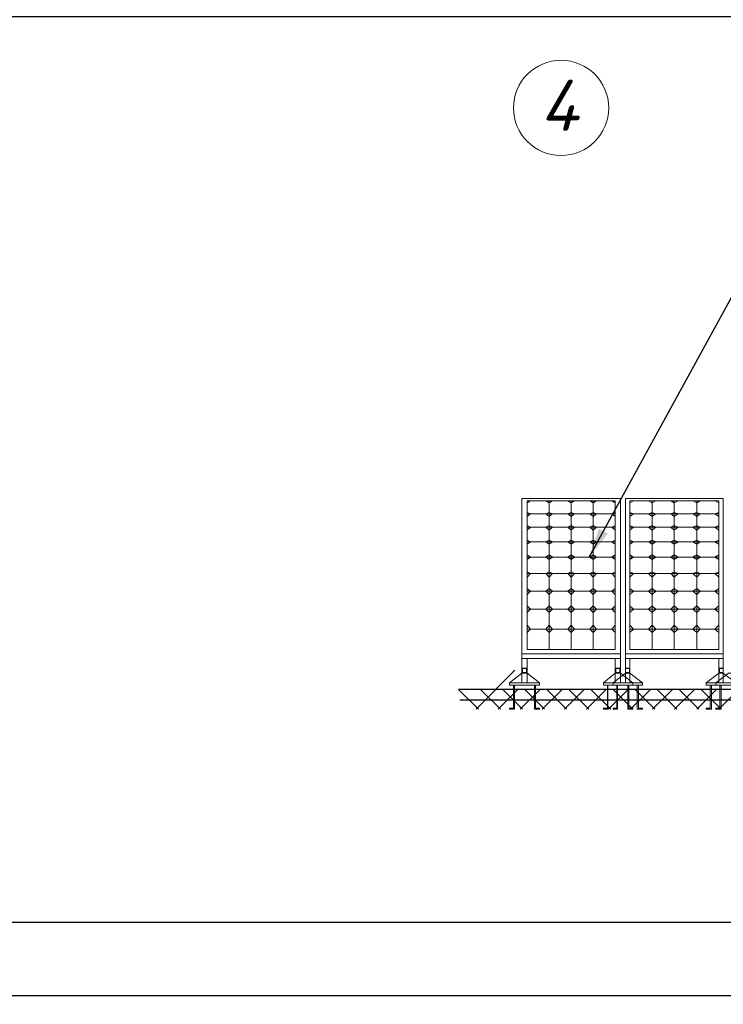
# Model space of a CAD drawing. Header units: millimetres. Extents: x 1114507 to 93926427, y 174473 to 817039.
# Tile 396 of 483: x 2022681 to 2027482, y 755713 to 762434. Entities that reach past the tile are written whole.
import ezdxf

# ---------------------------------------------------------------- set-up
doc = ezdxf.new("R2010")
doc.units = ezdxf.units.MM
for name, color, linetype in [('(002) Рамка', 7, 'Continuous'), ('PDF10_Geometry', 7, 'Continuous'), ('PDF10_Solid Fills', 7, 'Continuous'), ('RAZMERNAR', 152, 'Continuous')]:
    doc.layers.add(name, color=color, linetype=linetype)
doc.layers.add('PLAN', color=250, linetype='Continuous', lineweight=25)
doc.styles.get("Standard").update_dxf_attribs({"font": 'isocpeui.ttf'})
doc.styles.add('WMF-Times New Roman0', font='times.ttf')
doc.dimstyles.new('ISO-25$0', dxfattribs={"dimtxt": 300, "dimasz": 200, "dimexe": 100, "dimexo": 300, "dimgap": 50, "dimtad": 1, "dimdec": 0, "dimtxsty": 'Standard', "dimblk": 'OBLIQUE', "dimcen": 250, "dimadec": 0, "dimazin": 0, "dimtfac": 1, "dimtdec": 0, "dimtmove": 0, "dimatfit": 3, "dimldrblk": 'OBLIQUE', "dimfxl": 0, "dimarcsym": 0})

# ---------------------------------------------------------------- blocks, each defined once
blk = doc.blocks.new('dhyjfyuk')
at = {"style": 'WMF-Times New Roman0'}
for s, insert, char_height, width, attachment_point in [('\\pi924.63548;{\\fISOCPEUR|b0|i1|c0|p34;Samarqand viloyati Toyloq tumani "\\fISOCPEUR|b0|i1|c204|p34;Хо\\fISOCPEUR|b0|i1|c0|p34;n\\fISOCPEUR|b0|i1|c204|p34;с\\fISOCPEUR|b0|i1|c0|p34;h\\fISOCPEUR|b0|i1|c204|p34;о\\fISOCPEUR|b0|i1|c0|p34;rb\\fISOCPEUR|b0|i1|c204|p34;о\\fISOCPEUR|b0|i1|c0|p34;g\'" \\fISOCPEUR|b0|i1|c204|p34;М\\fISOCPEUR|b0|i1|c0|p34;FY dagi 11-son \\P\\pi16770.62033;maktabni rekonstruksiya qilish. \\P\\pi11200.3173;(360 o\'quvchi o\'rinli qo\'shimcha bino qurish).}', (4415422, -1193420), 1400, 60812.6, 4), ('\\pi12888.864;{\\fTimes New Roman|b1|i0|c204|p18;\\C0;MCHJ\\P\\pi2815.884;\\C1;"PARVIZ  PROEKT  SERVIS"\\C0;\\P\\pi9383.364;Samarqand sh.\\C256; }', (4448452, -1205594), 1200, 29788.7, 1)]:
    blk.add_mtext(s, dxfattribs=dict(at, insert=insert, char_height=char_height, width=width, attachment_point=attachment_point))
blk = doc.blocks.new('_Oblique')
at = {"color": 0, "linetype": 'ByBlock', "lineweight": -2}
blk.add_line((-0.5, -0.5), (0.5, 0.5), dxfattribs=at)
blk = doc.blocks.new('*D1502')
at = {"layer": 'Defpoints', "color": 0, "lineweight": 35, "ltscale": 100, "transparency": 16777216}
for p in [(2012375.4, 766719.1), (2039375.4, 766719.1), (2039375.4, 762457.1)]:
    blk.add_point(p, dxfattribs=at)
at = {"layer": 'RAZMERNAR', "color": 0, "lineweight": -2, "ltscale": 100, "transparency": 16777216}
for p, q in [((2012375.4, 766319.1), (2012375.4, 762157.1)), ((2039375.4, 766319.1), (2039375.4, 762157.1)), ((2012225.4, 762457.1), (2039525.4, 762457.1))]:
    blk.add_line(p, q, dxfattribs=at)
at = {"layer": 'RAZMERNAR', "color": 0, "lineweight": -2, "ltscale": 100, "transparency": 16777216, "xscale": 250, "yscale": 250, "zscale": 250, "rotation": 180}
blk.add_blockref('_Oblique', (2012375.4, 762457.1), dxfattribs=at)
at = {"layer": 'RAZMERNAR', "color": 0, "lineweight": -2, "ltscale": 100, "transparency": 16777216, "xscale": 250, "yscale": 250, "zscale": 250}
blk.add_blockref('_Oblique', (2039375.4, 762457.1), dxfattribs=at)
at = {"layer": 'RAZMERNAR', "color": 0, "lineweight": 0, "ltscale": 100, "transparency": 16777216, "insert": (2025875.4, 762703.7), "char_height": 250, "attachment_point": 5}
blk.add_mtext('27000', dxfattribs=at)

msp = doc.modelspace()

# ---------------------------------------------------------------- linework, layer by layer
at = {"color": 5, "elevation": 0}
msp.add_lwpolyline([(2004714.2, 785471.7), (2057572.2, 785471.7), (2057572.2, 755771.7), (2004714.2, 755771.7)], close=True, dxfattribs=at)
at = {"color": 5, "lineweight": 30, "elevation": 0}
msp.add_lwpolyline([(2006714.2, 784971.7), (2057072.2, 784971.7), (2057072.2, 756271.7), (2006714.2, 756271.7)], close=True, dxfattribs=at)
at = {"layer": 'Defpoints', "color": 3, "linetype": 'ByBlock', "elevation": 0}
msp.add_lwpolyline([(2004714.2, 785471.7), (2046714.2, 785471.7), (2046714.2, 755771.7), (2004714.2, 755771.7)], close=True, dxfattribs=at)
at = {"layer": 'PDF10_Geometry', "lineweight": 25}
msp.add_lwpolyline([(2026567.7, 758764.9), (2027764.2, 760949.4), (2030114.7, 760949.4)], dxfattribs=at)
at = {"layer": 'PDF10_Geometry', "lineweight": 13}
for points in [[(2026108.5, 758074), (2026108.5, 759166.3)], [(2026745.3, 758074), (2026745.3, 757908.1), (2026780, 757908.1), (2026780, 758074), (2026780, 759166.3), (2026108.5, 759166.3), (2026108.5, 758104.9), (2026780, 758104.9), (2026780, 759166.3)], [(2026143.2, 759062.1), (2026143.2, 759150.9), (2026293.7, 759150.9), (2026293.7, 759062.1), (2026293.7, 758969.5), (2026143.2, 758969.5), (2026444.2, 758969.5)], [(2026293.7, 759150.9), (2026293.7, 759062.1), (2026143.2, 759062.1), (2026444.2, 759062.1)], [(2026143.2, 759150.9), (2026444.2, 759150.9)], [(2026143.2, 759135.4), (2026166.4, 759150.9)], [(2026270.6, 759150.9), (2026293.7, 759135.4), (2026316.9, 759150.9)], [(2026467.4, 759150.9), (2026444.2, 759135.4), (2026421.1, 759150.9)], [(2026617.9, 759150.9), (2026594.8, 759135.4), (2026571.6, 759150.9)], [(2026722.1, 759150.9), (2026745.3, 759135.4)], [(2026845.6, 758074), (2026845.6, 757908.1), (2026814.8, 757908.1), (2026814.8, 758074), (2026814.8, 759166.3), (2027482.5, 759166.3), (2027482.5, 758074), (2027482.5, 757908.1), (2027451.6, 757908.1), (2027451.6, 758074)], [(2027482.5, 759166.3), (2027482.5, 758104.9), (2026814.8, 758104.9), (2026814.8, 759166.3)], [(2026845.6, 759062.1), (2026845.6, 759150.9), (2026996.2, 759150.9), (2026996.2, 759062.1), (2026996.2, 758969.5), (2026845.6, 758969.5), (2027146.7, 758969.5)], [(2026996.2, 759150.9), (2026996.2, 759062.1), (2026845.6, 759062.1), (2027146.7, 759062.1)], [(2026845.6, 759150.9), (2027146.7, 759150.9)], [(2026845.6, 759135.4), (2026868.8, 759150.9)], [(2026973, 759150.9), (2026996.2, 759135.4), (2027023.2, 759150.9)], [(2027173.7, 759150.9), (2027146.7, 759135.4), (2027123.5, 759150.9)], [(2027324.2, 759150.9), (2027301.1, 759135.4), (2027274.1, 759150.9)], [(2027424.6, 759150.9), (2027451.6, 759135.4)], [(2026143.2, 759042.8), (2026166.4, 759062.1), (2026143.2, 759069.8)], [(2026143.2, 758969.5), (2026143.2, 759062.1), (2026293.7, 759062.1), (2026293.7, 758969.5), (2026293.7, 758869.1), (2026143.2, 758869.1), (2026444.2, 758869.1)], [(2026745.3, 759069.8), (2026722.1, 759062.1), (2026745.3, 759042.8)], [(2026845.6, 759042.8), (2026868.8, 759062.1), (2026845.6, 759069.8)], [(2026845.6, 758969.5), (2026845.6, 759062.1), (2026996.2, 759062.1), (2026996.2, 758969.5), (2026996.2, 758869.1), (2026845.6, 758869.1), (2027146.7, 758869.1)], [(2027451.6, 759069.8), (2027424.6, 759062.1), (2027451.6, 759042.8)], [(2026143.2, 758950.2), (2026166.4, 758969.5), (2026143.2, 758981)], [(2026745.3, 758981), (2026722.1, 758969.5), (2026745.3, 758950.2)], [(2026845.6, 758950.2), (2026868.8, 758969.5), (2026845.6, 758981)], [(2027451.6, 758981), (2027424.6, 758969.5), (2027451.6, 758950.2)], [(2026143.2, 758869.1), (2026143.2, 758969.5), (2026293.7, 758969.5), (2026293.7, 758869.1), (2026293.7, 758764.9), (2026143.2, 758764.9), (2026444.2, 758764.9)], [(2026845.6, 758869.1), (2026845.6, 758969.5), (2026996.2, 758969.5), (2026996.2, 758869.1), (2026996.2, 758764.9), (2026845.6, 758764.9), (2027146.7, 758764.9)], [(2026143.2, 758853.7), (2026166.4, 758869.1), (2026143.2, 758880.7)], [(2026143.2, 758764.9), (2026143.2, 758869.1), (2026293.7, 758869.1), (2026293.7, 758764.9), (2026293.7, 758653), (2026143.2, 758653), (2026444.2, 758653)], [(2026745.3, 758880.7), (2026722.1, 758869.1), (2026745.3, 758853.7)], [(2026845.6, 758853.7), (2026868.8, 758869.1), (2026845.6, 758880.7)], [(2026845.6, 758764.9), (2026845.6, 758869.1), (2026996.2, 758869.1), (2026996.2, 758764.9), (2026996.2, 758653), (2026845.6, 758653), (2027146.7, 758653)], [(2027451.6, 758880.7), (2027424.6, 758869.1), (2027451.6, 758853.7)], [(2026143.2, 758749.5), (2026166.4, 758764.9), (2026143.2, 758780.3)], [(2026745.3, 758780.3), (2026722.1, 758764.9), (2026745.3, 758749.5)], [(2026845.6, 758749.5), (2026868.8, 758764.9), (2026845.6, 758780.3)], [(2027451.6, 758780.3), (2027424.6, 758764.9), (2027451.6, 758749.5)], [(2026143.2, 758653), (2026143.2, 758764.9), (2026293.7, 758764.9), (2026293.7, 758653), (2026293.7, 758533.3), (2026143.2, 758533.3), (2026444.2, 758533.3)], [(2026845.6, 758653), (2026845.6, 758764.9), (2026996.2, 758764.9), (2026996.2, 758653), (2026996.2, 758533.3), (2026845.6, 758533.3), (2027146.7, 758533.3)], [(2026143.2, 758629.8), (2026166.4, 758653), (2026143.2, 758664.5)], [(2026143.2, 758533.3), (2026143.2, 758653), (2026293.7, 758653), (2026293.7, 758533.3), (2026293.7, 758409.8), (2026143.2, 758409.8), (2026444.2, 758409.8)], [(2026745.3, 758664.5), (2026722.1, 758653), (2026745.3, 758629.8)], [(2026845.6, 758629.8), (2026868.8, 758653), (2026845.6, 758664.5)], [(2026845.6, 758533.3), (2026845.6, 758653), (2026996.2, 758653), (2026996.2, 758533.3), (2026996.2, 758409.8), (2026845.6, 758409.8), (2027146.7, 758409.8)], [(2027451.6, 758664.5), (2027424.6, 758653), (2027451.6, 758629.8)], [(2026143.2, 758510.2), (2026166.4, 758533.3), (2026143.2, 758552.6)], [(2026143.2, 758409.8), (2026143.2, 758533.3), (2026293.7, 758533.3), (2026293.7, 758409.8), (2026293.7, 758274.7), (2026143.2, 758274.7), (2026444.2, 758274.7)], [(2026745.3, 758552.6), (2026722.1, 758533.3), (2026745.3, 758510.2)], [(2026845.6, 758510.2), (2026868.8, 758533.3), (2026845.6, 758552.6)], [(2026845.6, 758409.8), (2026845.6, 758533.3), (2026996.2, 758533.3), (2026996.2, 758409.8), (2026996.2, 758274.7), (2026845.6, 758274.7), (2027146.7, 758274.7)], [(2027451.6, 758552.6), (2027424.6, 758533.3), (2027451.6, 758510.2)], [(2026143.2, 758386.7), (2026166.4, 758409.8), (2026143.2, 758433)], [(2026745.3, 758433), (2026722.1, 758409.8), (2026745.3, 758386.7)], [(2026845.6, 758386.7), (2026868.8, 758409.8), (2026845.6, 758433)], [(2027451.6, 758433), (2027424.6, 758409.8), (2027451.6, 758386.7)], [(2026143.2, 758274.7), (2026143.2, 758409.8), (2026293.7, 758409.8), (2026293.7, 758274.7), (2026293.7, 758135.8), (2026143.2, 758135.8), (2026143.2, 758274.7), (2026293.7, 758274.7), (2026293.7, 758135.8)], [(2026845.6, 758274.7), (2026845.6, 758409.8), (2026996.2, 758409.8), (2026996.2, 758274.7), (2026996.2, 758135.8), (2026845.6, 758135.8), (2026845.6, 758274.7), (2026996.2, 758274.7), (2026996.2, 758135.8)], [(2026143.2, 758251.6), (2026166.4, 758274.7), (2026143.2, 758301.7)], [(2026745.3, 758301.7), (2026722.1, 758274.7), (2026745.3, 758251.6)], [(2026845.6, 758251.6), (2026868.8, 758274.7), (2026845.6, 758301.7)], [(2027451.6, 758301.7), (2027424.6, 758274.7), (2027451.6, 758251.6)], [(2026143.2, 758074), (2026143.2, 757908.1), (2026108.5, 757908.1), (2026108.5, 758074)], [(2025926, 757858.7), (2026061.1, 757993.7)], [(2026228.1, 757908.1), (2026143.2, 757973.7), (2026108.5, 757973.7), (2026023.5, 757908.1)], [(2026108.5, 757973.7), (2026108.5, 758008.4), (2026143.2, 758008.4), (2026143.2, 757973.7)], [(2026664.2, 757908.1), (2026745.3, 757973.7), (2026780, 757973.7), (2026864.9, 757908.1)], [(2026930.5, 757908.1), (2026845.6, 757973.7), (2026814.8, 757973.7), (2026729.9, 757908.1)], [(2026780, 757973.7), (2026780, 758008.4), (2026745.3, 758008.4), (2026745.3, 757973.7)], [(2026814.8, 757973.7), (2026814.8, 758008.4), (2026845.6, 758008.4), (2026845.6, 757973.7)], [(2027366.7, 757908.1), (2027451.6, 757973.7), (2027482.5, 757973.7), (2027567.4, 757908.1)], [(2027633, 757908.1), (2027551.9, 757973.7), (2027517.2, 757973.7), (2027432.3, 757908.1)], [(2027482.5, 757973.7), (2027482.5, 758008.4), (2027451.6, 758008.4), (2027451.6, 757973.7)], [(2025811.3, 757726.7), (2025676.2, 757861.7)], [(2025795.8, 757726.7), (2025930.9, 757861.7)], [(2025961.8, 757726.7), (2025826.7, 757861.7)], [(2025946.4, 757726.7), (2026081.4, 757861.7)], [(2026112.3, 757726.7), (2025977.2, 757861.7)], [(2026058.3, 757892.6), (2026058.3, 757726.7), (2026023.5, 757726.7), (2026023.5, 757734.4), (2026050.6, 757734.4), (2026050.6, 757892.6)], [(2026096.9, 757726.7), (2026232, 757861.7)], [(2026262.8, 757726.7), (2026127.8, 757861.7)], [(2026193.4, 757892.6), (2026193.4, 757726.7), (2026228.1, 757726.7), (2026228.1, 757734.4), (2026201.1, 757734.4), (2026201.1, 757892.6)], [(2026247.4, 757726.7), (2026382.5, 757861.7)], [(2026413.4, 757726.7), (2026278.3, 757861.7)], [(2026397.9, 757726.7), (2026533, 757861.7)], [(2026563.9, 757726.7), (2026428.8, 757861.7)], [(2026548.5, 757726.7), (2026683.5, 757861.7)], [(2026714.4, 757726.7), (2026579.3, 757861.7)], [(2026695.1, 757892.6), (2026695.1, 757726.7), (2026664.2, 757726.7), (2026664.2, 757734.4), (2026691.3, 757734.4), (2026691.3, 757892.6)], [(2026699, 757726.7), (2026834.1, 757861.7)], [(2026760.7, 757892.6), (2026760.7, 757726.7), (2026729.9, 757726.7), (2026729.9, 757734.4), (2026756.9, 757734.4), (2026756.9, 757892.6)], [(2026864.9, 757726.7), (2026729.9, 757861.7)], [(2026830.2, 757892.6), (2026830.2, 757726.7), (2026864.9, 757726.7), (2026864.9, 757734.4), (2026837.9, 757734.4), (2026837.9, 757892.6)], [(2026849.5, 757726.7), (2026984.6, 757861.7)], [(2027015.5, 757726.7), (2026880.4, 757861.7)], [(2026895.8, 757892.6), (2026895.8, 757726.7), (2026930.5, 757726.7), (2026930.5, 757734.4), (2026903.5, 757734.4), (2026903.5, 757892.6)], [(2027000, 757726.7), (2027135.1, 757861.7)], [(2027166, 757726.7), (2027030.9, 757861.7)], [(2027150.5, 757726.7), (2027285.6, 757861.7)], [(2027316.5, 757726.7), (2027181.4, 757861.7)], [(2027301.1, 757726.7), (2027436.2, 757861.7)], [(2027467, 757726.7), (2027331.9, 757861.7)], [(2027401.4, 757892.6), (2027401.4, 757726.7), (2027366.7, 757726.7), (2027366.7, 757734.4), (2027393.7, 757734.4), (2027393.7, 757892.6)], [(2027467, 757892.6), (2027467, 757726.7), (2027432.3, 757726.7), (2027432.3, 757734.4), (2027459.3, 757734.4), (2027459.3, 757892.6)], [(2027451.6, 757726.7), (2027586.7, 757861.7)]]:
    msp.add_lwpolyline(points, dxfattribs=at)
for points in [[(2026143.2, 759150.9), (2026745.3, 759150.9), (2026745.3, 758135.8), (2026143.2, 758135.8)], [(2026293.7, 759062.1), (2026444.2, 759062.1), (2026444.2, 759150.9), (2026293.7, 759150.9)], [(2026444.2, 759062.1), (2026594.8, 759062.1), (2026594.8, 759150.9), (2026444.2, 759150.9)], [(2026594.8, 759062.1), (2026745.3, 759062.1), (2026745.3, 759150.9), (2026594.8, 759150.9)], [(2026845.6, 759150.9), (2027451.6, 759150.9), (2027451.6, 758135.8), (2026845.6, 758135.8)], [(2026996.2, 759062.1), (2027146.7, 759062.1), (2027146.7, 759150.9), (2026996.2, 759150.9)], [(2027146.7, 759062.1), (2027301.1, 759062.1), (2027301.1, 759150.9), (2027146.7, 759150.9)], [(2027301.1, 759062.1), (2027451.6, 759062.1), (2027451.6, 759150.9), (2027301.1, 759150.9)], [(2026293.7, 759042.8), (2026316.9, 759062.1), (2026293.7, 759069.8), (2026270.6, 759062.1)], [(2026293.7, 758969.5), (2026444.2, 758969.5), (2026444.2, 759062.1), (2026293.7, 759062.1)], [(2026444.2, 759042.8), (2026467.4, 759062.1), (2026444.2, 759069.8), (2026421.1, 759062.1)], [(2026444.2, 758969.5), (2026594.8, 758969.5), (2026594.8, 759062.1), (2026444.2, 759062.1)], [(2026594.8, 759042.8), (2026617.9, 759062.1), (2026594.8, 759069.8), (2026571.6, 759062.1)], [(2026594.8, 758969.5), (2026745.3, 758969.5), (2026745.3, 759062.1), (2026594.8, 759062.1)], [(2026996.2, 759042.8), (2027023.2, 759062.1), (2026996.2, 759069.8), (2026973, 759062.1)], [(2026996.2, 758969.5), (2027146.7, 758969.5), (2027146.7, 759062.1), (2026996.2, 759062.1)], [(2027146.7, 759042.8), (2027173.7, 759062.1), (2027146.7, 759069.8), (2027123.5, 759062.1)], [(2027146.7, 758969.5), (2027301.1, 758969.5), (2027301.1, 759062.1), (2027146.7, 759062.1)], [(2027301.1, 759042.8), (2027324.2, 759062.1), (2027301.1, 759069.8), (2027274.1, 759062.1)], [(2027301.1, 758969.5), (2027451.6, 758969.5), (2027451.6, 759062.1), (2027301.1, 759062.1)], [(2026293.7, 758950.2), (2026316.9, 758969.5), (2026293.7, 758981), (2026270.6, 758969.5)], [(2026444.2, 758950.2), (2026467.4, 758969.5), (2026444.2, 758981), (2026421.1, 758969.5)], [(2026594.8, 758950.2), (2026617.9, 758969.5), (2026594.8, 758981), (2026571.6, 758969.5)], [(2026996.2, 758950.2), (2027023.2, 758969.5), (2026996.2, 758981), (2026973, 758969.5)], [(2027146.7, 758950.2), (2027173.7, 758969.5), (2027146.7, 758981), (2027123.5, 758969.5)], [(2027301.1, 758950.2), (2027324.2, 758969.5), (2027301.1, 758981), (2027274.1, 758969.5)], [(2026293.7, 758869.1), (2026444.2, 758869.1), (2026444.2, 758969.5), (2026293.7, 758969.5)], [(2026444.2, 758869.1), (2026594.8, 758869.1), (2026594.8, 758969.5), (2026444.2, 758969.5)], [(2026594.8, 758869.1), (2026745.3, 758869.1), (2026745.3, 758969.5), (2026594.8, 758969.5)], [(2026996.2, 758869.1), (2027146.7, 758869.1), (2027146.7, 758969.5), (2026996.2, 758969.5)], [(2027146.7, 758869.1), (2027301.1, 758869.1), (2027301.1, 758969.5), (2027146.7, 758969.5)], [(2027301.1, 758869.1), (2027451.6, 758869.1), (2027451.6, 758969.5), (2027301.1, 758969.5)], [(2026293.7, 758853.7), (2026316.9, 758869.1), (2026293.7, 758880.7), (2026270.6, 758869.1)], [(2026293.7, 758764.9), (2026444.2, 758764.9), (2026444.2, 758869.1), (2026293.7, 758869.1)], [(2026444.2, 758853.7), (2026467.4, 758869.1), (2026444.2, 758880.7), (2026421.1, 758869.1)], [(2026444.2, 758764.9), (2026594.8, 758764.9), (2026594.8, 758869.1), (2026444.2, 758869.1)], [(2026594.8, 758853.7), (2026617.9, 758869.1), (2026594.8, 758880.7), (2026571.6, 758869.1)], [(2026594.8, 758764.9), (2026745.3, 758764.9), (2026745.3, 758869.1), (2026594.8, 758869.1)], [(2026996.2, 758853.7), (2027023.2, 758869.1), (2026996.2, 758880.7), (2026973, 758869.1)], [(2026996.2, 758764.9), (2027146.7, 758764.9), (2027146.7, 758869.1), (2026996.2, 758869.1)], [(2027146.7, 758853.7), (2027173.7, 758869.1), (2027146.7, 758880.7), (2027123.5, 758869.1)], [(2027146.7, 758764.9), (2027301.1, 758764.9), (2027301.1, 758869.1), (2027146.7, 758869.1)], [(2027301.1, 758853.7), (2027324.2, 758869.1), (2027301.1, 758880.7), (2027274.1, 758869.1)], [(2027301.1, 758764.9), (2027451.6, 758764.9), (2027451.6, 758869.1), (2027301.1, 758869.1)], [(2026293.7, 758749.5), (2026316.9, 758764.9), (2026293.7, 758780.3), (2026270.6, 758764.9)], [(2026444.2, 758749.5), (2026467.4, 758764.9), (2026444.2, 758780.3), (2026421.1, 758764.9)], [(2026594.8, 758749.5), (2026617.9, 758764.9), (2026594.8, 758780.3), (2026571.6, 758764.9)], [(2026996.2, 758749.5), (2027023.2, 758764.9), (2026996.2, 758780.3), (2026973, 758764.9)], [(2027146.7, 758749.5), (2027173.7, 758764.9), (2027146.7, 758780.3), (2027123.5, 758764.9)], [(2027301.1, 758749.5), (2027324.2, 758764.9), (2027301.1, 758780.3), (2027274.1, 758764.9)], [(2026293.7, 758653), (2026444.2, 758653), (2026444.2, 758764.9), (2026293.7, 758764.9)], [(2026444.2, 758653), (2026594.8, 758653), (2026594.8, 758764.9), (2026444.2, 758764.9)], [(2026594.8, 758653), (2026745.3, 758653), (2026745.3, 758764.9), (2026594.8, 758764.9)], [(2026996.2, 758653), (2027146.7, 758653), (2027146.7, 758764.9), (2026996.2, 758764.9)], [(2027146.7, 758653), (2027301.1, 758653), (2027301.1, 758764.9), (2027146.7, 758764.9)], [(2027301.1, 758653), (2027451.6, 758653), (2027451.6, 758764.9), (2027301.1, 758764.9)], [(2026293.7, 758629.8), (2026316.9, 758653), (2026293.7, 758664.5), (2026270.6, 758653)], [(2026293.7, 758533.3), (2026444.2, 758533.3), (2026444.2, 758653), (2026293.7, 758653)], [(2026444.2, 758629.8), (2026467.4, 758653), (2026444.2, 758664.5), (2026421.1, 758653)], [(2026444.2, 758533.3), (2026594.8, 758533.3), (2026594.8, 758653), (2026444.2, 758653)], [(2026594.8, 758629.8), (2026617.9, 758653), (2026594.8, 758664.5), (2026571.6, 758653)], [(2026594.8, 758533.3), (2026745.3, 758533.3), (2026745.3, 758653), (2026594.8, 758653)], [(2026996.2, 758629.8), (2027023.2, 758653), (2026996.2, 758664.5), (2026973, 758653)], [(2026996.2, 758533.3), (2027146.7, 758533.3), (2027146.7, 758653), (2026996.2, 758653)], [(2027146.7, 758629.8), (2027173.7, 758653), (2027146.7, 758664.5), (2027123.5, 758653)], [(2027146.7, 758533.3), (2027301.1, 758533.3), (2027301.1, 758653), (2027146.7, 758653)], [(2027301.1, 758629.8), (2027324.2, 758653), (2027301.1, 758664.5), (2027274.1, 758653)], [(2027301.1, 758533.3), (2027451.6, 758533.3), (2027451.6, 758653), (2027301.1, 758653)], [(2026293.7, 758510.2), (2026316.9, 758533.3), (2026293.7, 758552.6), (2026270.6, 758533.3)], [(2026293.7, 758409.8), (2026444.2, 758409.8), (2026444.2, 758533.3), (2026293.7, 758533.3)], [(2026444.2, 758510.2), (2026467.4, 758533.3), (2026444.2, 758552.6), (2026421.1, 758533.3)], [(2026444.2, 758409.8), (2026594.8, 758409.8), (2026594.8, 758533.3), (2026444.2, 758533.3)], [(2026594.8, 758510.2), (2026617.9, 758533.3), (2026594.8, 758552.6), (2026571.6, 758533.3)], [(2026594.8, 758409.8), (2026745.3, 758409.8), (2026745.3, 758533.3), (2026594.8, 758533.3)], [(2026996.2, 758510.2), (2027023.2, 758533.3), (2026996.2, 758552.6), (2026973, 758533.3)], [(2026996.2, 758409.8), (2027146.7, 758409.8), (2027146.7, 758533.3), (2026996.2, 758533.3)], [(2027146.7, 758510.2), (2027173.7, 758533.3), (2027146.7, 758552.6), (2027123.5, 758533.3)], [(2027146.7, 758409.8), (2027301.1, 758409.8), (2027301.1, 758533.3), (2027146.7, 758533.3)], [(2027301.1, 758510.2), (2027324.2, 758533.3), (2027301.1, 758552.6), (2027274.1, 758533.3)], [(2027301.1, 758409.8), (2027451.6, 758409.8), (2027451.6, 758533.3), (2027301.1, 758533.3)], [(2026293.7, 758386.7), (2026316.9, 758409.8), (2026293.7, 758433), (2026270.6, 758409.8)], [(2026444.2, 758386.7), (2026467.4, 758409.8), (2026444.2, 758433), (2026421.1, 758409.8)], [(2026594.8, 758386.7), (2026617.9, 758409.8), (2026594.8, 758433), (2026571.6, 758409.8)], [(2026996.2, 758386.7), (2027023.2, 758409.8), (2026996.2, 758433), (2026973, 758409.8)], [(2027146.7, 758386.7), (2027173.7, 758409.8), (2027146.7, 758433), (2027123.5, 758409.8)], [(2027301.1, 758386.7), (2027324.2, 758409.8), (2027301.1, 758433), (2027274.1, 758409.8)], [(2026293.7, 758274.7), (2026444.2, 758274.7), (2026444.2, 758409.8), (2026293.7, 758409.8)], [(2026444.2, 758274.7), (2026594.8, 758274.7), (2026594.8, 758409.8), (2026444.2, 758409.8)], [(2026594.8, 758274.7), (2026745.3, 758274.7), (2026745.3, 758409.8), (2026594.8, 758409.8)], [(2026996.2, 758274.7), (2027146.7, 758274.7), (2027146.7, 758409.8), (2026996.2, 758409.8)], [(2027146.7, 758274.7), (2027301.1, 758274.7), (2027301.1, 758409.8), (2027146.7, 758409.8)], [(2027301.1, 758274.7), (2027451.6, 758274.7), (2027451.6, 758409.8), (2027301.1, 758409.8)], [(2026293.7, 758251.6), (2026316.9, 758274.7), (2026293.7, 758301.7), (2026270.6, 758274.7)], [(2026444.2, 758251.6), (2026467.4, 758274.7), (2026444.2, 758301.7), (2026421.1, 758274.7)], [(2026594.8, 758251.6), (2026617.9, 758274.7), (2026594.8, 758301.7), (2026571.6, 758274.7)], [(2026996.2, 758251.6), (2027023.2, 758274.7), (2026996.2, 758301.7), (2026973, 758274.7)], [(2027146.7, 758251.6), (2027173.7, 758274.7), (2027146.7, 758301.7), (2027123.5, 758274.7)], [(2027301.1, 758251.6), (2027324.2, 758274.7), (2027301.1, 758301.7), (2027274.1, 758274.7)], [(2026293.7, 758135.8), (2026444.2, 758135.8), (2026444.2, 758274.7), (2026293.7, 758274.7)], [(2026444.2, 758135.8), (2026594.8, 758135.8), (2026594.8, 758274.7), (2026444.2, 758274.7)], [(2026594.8, 758135.8), (2026745.3, 758135.8), (2026745.3, 758274.7), (2026594.8, 758274.7)], [(2026996.2, 758135.8), (2027146.7, 758135.8), (2027146.7, 758274.7), (2026996.2, 758274.7)], [(2027146.7, 758135.8), (2027301.1, 758135.8), (2027301.1, 758274.7), (2027146.7, 758274.7)], [(2027301.1, 758135.8), (2027451.6, 758135.8), (2027451.6, 758274.7), (2027301.1, 758274.7)], [(2026108.5, 758104.9), (2026780, 758104.9), (2026780, 758074), (2026108.5, 758074)], [(2026814.8, 758104.9), (2027482.5, 758104.9), (2027482.5, 758074), (2026814.8, 758074)], [(2026139.3, 757977.5), (2026112.3, 757977.5), (2026112.3, 758004.6), (2026139.3, 758004.6)], [(2026749.2, 757977.5), (2026776.2, 757977.5), (2026776.2, 758004.6), (2026749.2, 758004.6)], [(2026841.8, 757977.5), (2026814.8, 757977.5), (2026814.8, 758004.6), (2026841.8, 758004.6)], [(2027455.5, 757977.5), (2027482.5, 757977.5), (2027482.5, 758004.6), (2027455.5, 758004.6)], [(2026228.1, 757908.1), (2026228.1, 757892.6), (2026023.5, 757892.6), (2026023.5, 757908.1)], [(2026664.2, 757908.1), (2026664.2, 757892.6), (2026864.9, 757892.6), (2026864.9, 757908.1)], [(2026930.5, 757908.1), (2026930.5, 757892.6), (2026729.9, 757892.6), (2026729.9, 757908.1)], [(2027366.7, 757908.1), (2027366.7, 757892.6), (2027567.4, 757892.6), (2027567.4, 757908.1)], [(2027633, 757908.1), (2027633, 757892.6), (2027432.3, 757892.6), (2027432.3, 757908.1)]]:
    msp.add_lwpolyline(points, close=True, dxfattribs=at)
at = {"layer": 'PDF10_Geometry', "lineweight": 30}
for points in [[(2034885.2, 757861.7), (2025676.2, 757861.7)], [(2025685.2, 757792.3), (2034885.2, 757792.3)]]:
    msp.add_lwpolyline(points, dxfattribs=at)
at = {"layer": 'PDF10_Solid Fills', "transparency": 33554559}
msp.add_solid([(2026567.7, 758764.9), (2026633.4, 758957.9), (2026695.1, 758927)], dxfattribs=at)
at = {"layer": 'PLAN', "color": 158, "lineweight": 0}
msp.add_circle((2026375.4, 761832.2), 324.9, dxfattribs=at)

# ---------------------------------------------------------------- block references
at = {"layer": '(002) Рамка', "lineweight": 50, "xscale": 0.1999999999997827, "yscale": 0.1999999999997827, "zscale": 0.1999999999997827}
for p in [(321235.3, 998676.5, 0), (368239.9, 998676.5, 0), (424263, 998676.5, 0), (480286.3, 998676.5, 0), (536309.5, 998676.5, 0), (583309.2, 998676.5, 0), (641167.3, 998676.5, 0), (699025.3, 998676.5, 0), (756883.3, 998676.5, 0), (814741.3, 998676.5, 0), (872599.3, 998676.5, 0), (930457.3, 998676.5, 0), (988315.3, 998676.5, 0), (1046173.3, 998676.5, 0), (1104031.3, 998676.5, 0)]:
    msp.add_blockref('dhyjfyuk', p, dxfattribs=at)

# ---------------------------------------------------------------- texts
at = {"layer": 'PLAN', "lineweight": 0, "insert": (2026491.2, 762025), "char_height": 350, "width": 338.657, "attachment_point": 3}
msp.add_mtext('4', dxfattribs=at)

# ---------------------------------------------------------------- dimensions: what is measured, and where the dimension line sits
at = {"layer": 'RAZMERNAR', "lineweight": 0, "ltscale": 100}
dim = msp.add_linear_dim(base=(2039375.4, 762457.1), p1=(2012375.4, 766719.1), p2=(2039375.4, 766719.1), dimstyle='ISO-25$0', override={"dimtxt": 250, "dimasz": 250, "dimexe": 300, "dimexo": 400, "dimgap": 120, "dimpost": '\\X', "dimcen": -20, "dimdle": 150, "dimtmove": 1}, dxfattribs=at)
dim.commit()
dim.dimension.update_dxf_attribs({"geometry": '*D1502', "text_midpoint": (2025875.4, 762703.7)})

doc.saveas('drawing.dxf')
